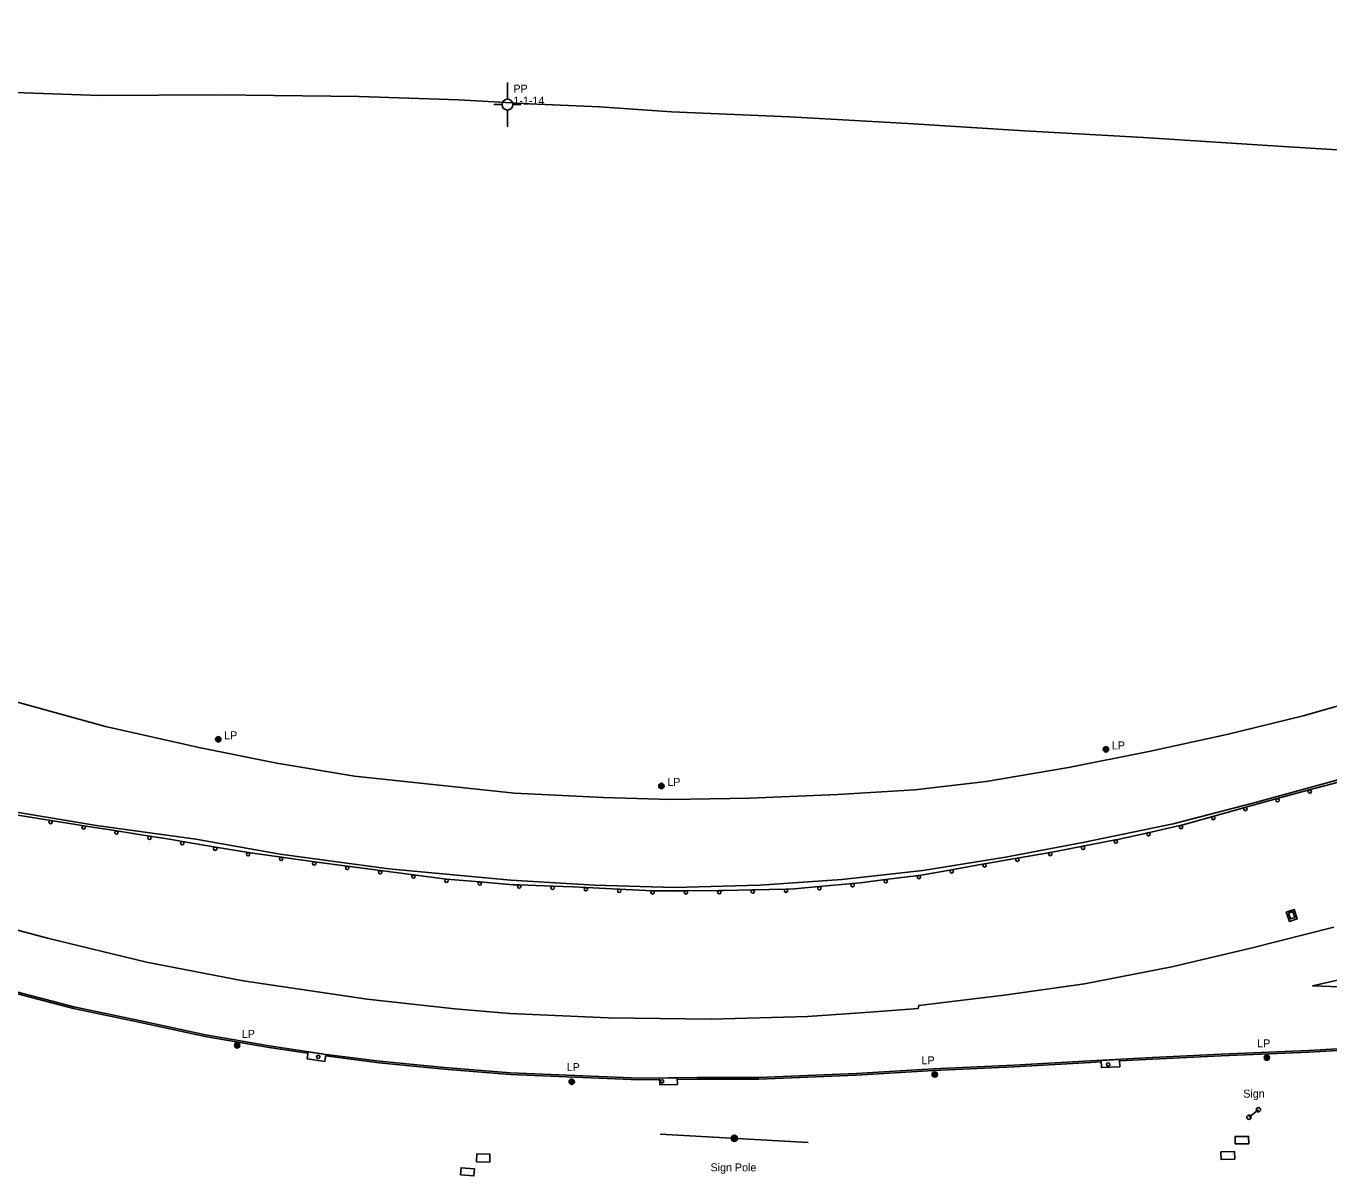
# Model space of a CAD drawing. Extents: x 2402803 to 2427059, y 6985292 to 6997652.
# Drawn here: x 2415583 to 2416364, y 6990694 to 6991383 of the extents above; entities that cross this region are included whole.
import ezdxf

# ---------------------------------------------------------------- set-up
doc = ezdxf.new("R2010")
doc.units = 0
for name, color, linetype in [('p_control ground ctrl', 7, 'Continuous'), ('p_road - paved curb', 7, 'Continuous'), ('p_road bridge end', 7, 'Continuous'), ('p_road guard rails', 7, 'Continuous'), ('p_structure general', 7, 'Continuous'), ('p_structure sign', 7, 'Continuous'), ('p_structure slab', 7, 'Continuous'), ('p_utility manhole', 7, 'Continuous')]:
    doc.layers.add(name, color=color, linetype=linetype)

msp = doc.modelspace()

# ---------------------------------------------------------------- linework, layer by layer
at = {"layer": 'p_control ground ctrl'}
for p, q in [((2415871.4, 6991339.5), (2415871.42, 6991349.5)), ((2415868.16, 6991336.26), (2415863.16, 6991336.27)), ((2415871.4, 6991336.26), (2415871.4, 6991336.3)), ((2415874.64, 6991336.26), (2415879.64, 6991336.25)), ((2415871.4, 6991333.02), (2415871.38, 6991323.02))]:
    msp.add_line(p, q, dxfattribs=at)
msp.add_circle((2415871.4, 6991336.26), 3.24, dxfattribs=at)
at = {"layer": 'p_road - paved curb'}
for points in [[(2414672.22, 6991466.82), (2414705.77, 6991459.05), (2414767.28, 6991445.52), (2414854.65, 6991427.07), (2414946.89, 6991408.27), (2415034.55, 6991395.21), (2415132.47, 6991380.41), (2415221.13, 6991369.34), (2415307.89, 6991359.02), (2415382.7, 6991353.57), (2415461.83, 6991349.02), (2415541.78, 6991344.8), (2415626.95, 6991341.77), (2415697.59, 6991342.2), (2415782.51, 6991341.12), (2415841.95, 6991339.2), (2415884.63, 6991336.77)], [(2416808.88, 6991254.94), (2416753.42, 6991270.62), (2416686.37, 6991284.53), (2416633.35, 6991291.4), (2416574.91, 6991296.05), (2416522.37, 6991300.14), (2416456.92, 6991304.86), (2416404.72, 6991306.84), (2416336.67, 6991311.2), (2416252.88, 6991316.44), (2416181.47, 6991320.6), (2416111.55, 6991324.83), (2416040.64, 6991328.97), (2415969.73, 6991331.89), (2415926.67, 6991335), (2415884.63, 6991336.77)], [(2414672.02, 6991296.26), (2414716.67, 6991279.88), (2414780.13, 6991257.41), (2414833.28, 6991238.49), (2414884.29, 6991220.66), (2414952.34, 6991196.75), (2415017.62, 6991173.28), (2415090.72, 6991147.75), (2415160.18, 6991123.2), (2415225.61, 6991099.9), (2415294.14, 6991074.98), (2415380.02, 6991045.06), (2415460.69, 6991016.27), (2415530.93, 6990992.37), (2415569.66, 6990980.14), (2415630.27, 6990963.3), (2415687.27, 6990950.53), (2415733, 6990941.37), (2415779.68, 6990933.54), (2415875.66, 6990923.32)], [(2415875.66, 6990923.32), (2415928.73, 6990920.7), (2415969.16, 6990919.62), (2416016.83, 6990920.33), (2416069.54, 6990922.61), (2416115.65, 6990925.28), (2416158.58, 6990930.41), (2416207.93, 6990938.7), (2416256.12, 6990948.4), (2416302.78, 6990958.49), (2416348.51, 6990969.67), (2416389.38, 6990981.25), (2416439.33, 6990997.5), (2416480.87, 6991012.51), (2416521.73, 6991028.71), (2416566.9, 6991047.96), (2416602.31, 6991065.09), (2416636.55, 6991082.59), (2416681.23, 6991104.62), (2416712.65, 6991121.98), (2416744.8, 6991140.8), (2416770.84, 6991156.8), (2416782.16, 6991164.94)], [(2415873.34, 6990871.28), (2415923.68, 6990868.17), (2415971.55, 6990866.78), (2416022.74, 6990868.27), (2416071.85, 6990871.58), (2416120.56, 6990876.97), (2416170.06, 6990884.9), (2416216.55, 6990893.71), (2416270.67, 6990905.08), (2416318.35, 6990917.33), (2416362.11, 6990929.42), (2416409.51, 6990942.48), (2416453.03, 6990956.8), (2416490.23, 6990970.03), (2416531.72, 6990985.67), (2416585.65, 6991007.23), (2416627.51, 6991025.37), (2416669.63, 6991046.57), (2416720.65, 6991076.86), (2416764.48, 6991105.51), (2416792.5, 6991124.59), (2416818.52, 6991143.17)], [(2416972.11, 6991089.61), (2416965.73, 6991085.93), (2416920.3, 6991059.33), (2416886.68, 6991040.71), (2416842.41, 6991015.3), (2416793.09, 6990988.36), (2416741.57, 6990959.56), (2416694.55, 6990935.06), (2416646.46, 6990912.42), (2416599.69, 6990890.17), (2416554.95, 6990872.61), (2416518.28, 6990858.66), (2416481.74, 6990845.74), (2416439.98, 6990831.55), (2416392.08, 6990816.49), (2416354.22, 6990807.8), (2416376.27, 6990806.97)], [(2415873.34, 6990871.28), (2415800.29, 6990878.09), (2415735.12, 6990886.74), (2415684.6, 6990895.69), (2415625.05, 6990903.95), (2415568.55, 6990913.39), (2415506.91, 6990922.5), (2415453.2, 6990931.23), (2415398.04, 6990938.71), (2415358.68, 6990945.09), (2415317, 6990951.83), (2415276.67, 6990957.24), (2415244.28, 6990961.72), (2415198.14, 6990969.12), (2415199.1, 6990978.71)], [(2415195.29, 6990959.44), (2415253.03, 6990941.23), (2415336.14, 6990914.99), (2415399.61, 6990894.91), (2415469.59, 6990873.4), (2415538, 6990851.84), (2415595.5, 6990836.49), (2415654.92, 6990821.95), (2415712.9, 6990810.86), (2415787.22, 6990799.88), (2415839.77, 6990794), (2415872.87, 6990791.27)], [(2415872.87, 6990791.27), (2415931.82, 6990788.69), (2415993.47, 6990787.83), (2416051.3, 6990789.49), (2416091.43, 6990792.24), (2416117.76, 6990794.17), (2416118.08, 6990796.1), (2416169.35, 6990802.28), (2416217.5, 6990809.07), (2416269.73, 6990819.32), (2416317.17, 6990830.44), (2416366.96, 6990842.94)], [(2415873.27, 6990755.68), (2415833.6, 6990758.8), (2415794.66, 6990762.7), (2415762.72, 6990766.76), (2415728.6, 6990771.9), (2415690.23, 6990778.43), (2415651.5, 6990786.82), (2415611.46, 6990795.21), (2415586.21, 6990801.78), (2415548.63, 6990811.59), (2415500.73, 6990825.73), (2415480.61, 6990830.12), (2415459.42, 6990830.67), (2415441.14, 6990826.56), (2415422.14, 6990818.83), (2415404.67, 6990806.84), (2415390.28, 6990791.83), (2415377.98, 6990771.19), (2415372.66, 6990754.74), (2415371.36, 6990747.62)], [(2415751.51, 6990767.44), (2415728.44, 6990770.91), (2415690.04, 6990777.45), (2415651.29, 6990785.84), (2415611.23, 6990794.24), (2415585.96, 6990800.81), (2415566.04, 6990806.01)], [(2416541.4, 6990778.18), (2416512.38, 6990776.61), (2416460.35, 6990774.06), (2416406.2, 6990771.23), (2416352.07, 6990768.13), (2416299.5, 6990765.92), (2416258.22, 6990763.81), (2416238.49, 6990762.81)], [(2415873.19, 6990754.68), (2415833.51, 6990757.8), (2415794.55, 6990761.71), (2415762.58, 6990765.77), (2415762.47, 6990765.79)], [(2416406.15, 6990772.23), (2416352.02, 6990769.13), (2416299.45, 6990766.92), (2416258.17, 6990764.81), (2416221.04, 6990762.93), (2416175, 6990760.31), (2416126.75, 6990758.1), (2416080.44, 6990755.37), (2416022.11, 6990752.94), (2415984.9, 6990752.86), (2415950.39, 6990752.56), (2415907.01, 6990754.2), (2415873.27, 6990755.68)], [(2416227.24, 6990762.24), (2416221.09, 6990761.93), (2416175.05, 6990759.31), (2416126.8, 6990757.1), (2416080.49, 6990754.37), (2416022.13, 6990751.94), (2415984.91, 6990751.86), (2415973.35, 6990751.76)], [(2415962.41, 6990751.66), (2415950.38, 6990751.56), (2415906.97, 6990753.2), (2415873.23, 6990754.68)]]:
    msp.add_lwpolyline(points, dxfattribs=at)
at = {"layer": 'p_road bridge end'}
for points in [[(2415762.52, 6990766.69), (2415751.84, 6990768.3), (2415751.22, 6990764.15), (2415761.9, 6990762.54)], [(2416238.41, 6990763.71), (2416227.38, 6990763.16), (2416227.6, 6990758.81), (2416238.63, 6990759.36)], [(2415973.26, 6990752.66), (2415962.67, 6990752.56), (2415962.71, 6990748.51), (2415973.3, 6990748.61)]]:
    msp.add_lwpolyline(points, close=True, dxfattribs=at)
at = {"layer": 'p_road guard rails'}
for p, q in [((2416352.24, 6990925.32), (2416332.93, 6990920.09)), ((2416313.64, 6990914.82), (2416294.38, 6990909.43)), ((2415597.58, 6990907), (2415577.85, 6990910.22)), ((2416294.38, 6990909.43), (2416275.12, 6990904.03)), ((2415637.07, 6990900.69), (2415617.32, 6990903.8)), ((2415656.82, 6990897.57), (2415637.07, 6990900.69)), ((2415696.29, 6990891.07), (2415676.56, 6990894.38)), ((2415716.01, 6990887.75), (2415696.29, 6990891.07)), ((2416236.07, 6990895.35), (2416216.43, 6990891.58)), ((2415755.62, 6990882.27), (2415735.81, 6990884.97)), ((2416196.78, 6990887.88), (2416177.08, 6990884.44)), ((2415795.27, 6990876.98), (2415775.44, 6990879.57)), ((2415815.1, 6990874.38), (2415795.27, 6990876.98)), ((2416118, 6990874.02), (2416098.15, 6990871.54)), ((2416157.38, 6990880.99), (2416137.69, 6990877.47)), ((2415854.86, 6990870.16), (2415834.94, 6990871.87)), ((2415874.79, 6990868.45), (2415854.86, 6990870.16)), ((2415878.55, 6990868.32), (2415874.79, 6990868.45)), ((2415898.53, 6990867.61), (2415878.55, 6990868.32)), ((2415938.48, 6990865.81), (2415918.51, 6990866.79)), ((2416078.29, 6990869.21), (2416058.38, 6990867.35)), ((2415958.46, 6990864.83), (2415938.48, 6990865.81)), ((2415998.46, 6990864.91), (2415978.46, 6990864.86)), ((2416038.44, 6990865.83), (2416018.45, 6990865.35))]:
    msp.add_line(p, q, dxfattribs=at)
for points in [[(2416371.55, 6990930.5), (2416366.05, 6990929.06), (2416352.24, 6990925.32)], [(2416332.93, 6990920.09), (2416317.81, 6990915.99), (2416313.64, 6990914.82)], [(2415617.32, 6990903.8), (2415613.83, 6990904.35), (2415597.58, 6990907)], [(2415676.56, 6990894.38), (2415668.65, 6990895.71), (2415656.82, 6990897.57)], [(2416255.6, 6990899.67), (2416236.52, 6990895.44), (2416236.07, 6990895.35)], [(2416275.12, 6990904.03), (2416274.69, 6990903.91), (2416255.6, 6990899.67)], [(2416216.43, 6990891.58), (2416201.15, 6990888.64), (2416196.78, 6990887.88)], [(2415735.81, 6990884.97), (2415718.7, 6990887.3), (2415716.01, 6990887.75)], [(2415775.44, 6990879.57), (2415775.18, 6990879.6), (2415755.62, 6990882.27)], [(2416177.08, 6990884.44), (2416158.65, 6990881.22), (2416157.38, 6990880.99)], [(2415834.94, 6990871.87), (2415833.2, 6990872.02), (2415815.1, 6990874.38)], [(2416137.69, 6990877.47), (2416119.45, 6990874.2), (2416118, 6990874.02)], [(2415918.51, 6990866.79), (2415910.86, 6990867.17), (2415898.53, 6990867.61)], [(2416058.38, 6990867.35), (2416043.34, 6990865.95), (2416038.44, 6990865.83)], [(2416098.15, 6990871.54), (2416082.94, 6990869.64), (2416078.29, 6990869.21)], [(2415978.46, 6990864.86), (2415959.1, 6990864.8), (2415958.46, 6990864.83)], [(2416018.45, 6990865.35), (2416000.9, 6990864.92), (2415998.46, 6990864.91)]]:
    msp.add_lwpolyline(points, dxfattribs=at)
for centre in [(2416352.5, 6990924.35), (2416313.91, 6990913.86), (2416333.19, 6990919.12), (2415597.42, 6990906.01), (2416294.65, 6990908.46), (2415617.17, 6990902.81), (2415636.92, 6990899.7), (2415656.67, 6990896.59), (2416255.82, 6990898.7), (2416275.39, 6990903.07), (2415676.4, 6990893.39), (2415696.12, 6990890.08), (2416216.62, 6990890.6), (2416236.26, 6990894.37), (2415715.84, 6990886.77), (2415735.67, 6990883.98), (2415755.49, 6990881.28), (2416177.25, 6990883.45), (2416196.95, 6990886.89), (2415775.31, 6990878.57), (2415795.14, 6990875.98), (2415814.97, 6990873.39), (2416118.12, 6990873.03), (2416137.87, 6990876.48), (2416157.56, 6990880.01), (2415834.85, 6990870.87), (2415854.78, 6990869.16), (2415878.51, 6990867.32), (2415898.49, 6990866.61), (2415918.46, 6990865.8), (2416058.47, 6990866.36), (2416078.38, 6990868.21), (2416098.28, 6990870.55), (2415938.43, 6990864.81), (2415958.41, 6990863.83), (2415978.46, 6990863.86), (2415998.46, 6990863.91), (2416018.47, 6990864.35), (2416038.47, 6990864.83)]:
    msp.add_circle(centre, 1, dxfattribs=at)
at = {"layer": 'p_structure general'}
for centre in [(2415757.97, 6990765.24), (2416231.64, 6990760.75), (2415964.1, 6990750.56)]:
    msp.add_circle(centre, 1, dxfattribs=at)
at = {"layer": 'p_structure sign'}
for p, q in [((2416321.76, 6990733.55), (2416316.02, 6990729.04)), ((2416051.83, 6990713.9), (2415962.99, 6990718.94))]:
    msp.add_line(p, q, dxfattribs=at)
for centre, radius in [((2416321.76, 6990733.54), 1.3), ((2416316.02, 6990729.03), 1.3), ((2416007.41, 6990716.42), 1.9), ((2416007.41, 6990716.42), 1.44), ((2416007.41, 6990716.42), 0.973), ((2416007.41, 6990716.42), 0.539), ((2416007.41, 6990716.42), 0.192)]:
    msp.add_circle(centre, radius, dxfattribs=at)
at = {"layer": 'p_structure slab'}
for points in [[(2416338.44, 6990851.92), (2416343.22, 6990853.54), (2416345.07, 6990848.06), (2416340.29, 6990846.44)], [(2416307.8, 6990717.43), (2416315.9, 6990717.53), (2416315.96, 6990713.12), (2416307.86, 6990713.02)], [(2415860.83, 6990702.14), (2415852.85, 6990702.3), (2415852.94, 6990707.02), (2415860.92, 6990706.86)], [(2416299.2, 6990708.22), (2416307.4, 6990708.53), (2416307.58, 6990703.92), (2416299.38, 6990703.61)], [(2415843.21, 6990694.48), (2415851.27, 6990693.85), (2415851.61, 6990698.13), (2415843.55, 6990698.76)]]:
    msp.add_lwpolyline(points, close=True, dxfattribs=at)
at = {"layer": 'p_utility manhole'}
msp.add_lwpolyline([(2416339.81, 6990851.49), (2416342.45, 6990852.36), (2416343.6, 6990848.84), (2416340.96, 6990847.97)], close=True, dxfattribs=at)
for centre, radius in [((2415697.97, 6990955.68), 1.6), ((2415697.97, 6990955.68), 1.3), ((2415697.97, 6990955.68), 1), ((2415697.97, 6990955.68), 0.539), ((2415697.97, 6990955.68), 0.192), ((2416230.32, 6990949.61), 1.6), ((2416230.32, 6990949.61), 1.3), ((2416230.32, 6990949.61), 1), ((2416230.32, 6990949.61), 0.539), ((2416230.32, 6990949.61), 0.192), ((2415963.69, 6990927.71), 1.6), ((2415963.69, 6990927.71), 1.3), ((2415963.69, 6990927.71), 1), ((2415963.69, 6990927.71), 0.539), ((2415963.69, 6990927.71), 0.192), ((2415709.33, 6990772.12), 1.6), ((2415709.33, 6990772.12), 1.3), ((2415709.33, 6990772.12), 1), ((2415709.33, 6990772.12), 0.539), ((2415709.33, 6990772.12), 0.192), ((2416326.78, 6990764.82), 1.6), ((2416326.78, 6990764.82), 1.3), ((2416326.78, 6990764.82), 1), ((2416326.78, 6990764.82), 0.539), ((2416326.78, 6990764.82), 0.192), ((2415909.92, 6990750.36), 1.6), ((2415909.92, 6990750.36), 1.3), ((2415909.92, 6990750.36), 1), ((2415909.92, 6990750.36), 0.539), ((2415909.92, 6990750.36), 0.192), ((2416127.67, 6990754.7), 1.6), ((2416127.67, 6990754.7), 1.3), ((2416127.67, 6990754.7), 1), ((2416127.67, 6990754.7), 0.539), ((2416127.67, 6990754.7), 0.192)]:
    msp.add_circle(centre, radius, dxfattribs=at)

# ---------------------------------------------------------------- texts
at = {"layer": 'p_control ground ctrl'}
for s, p in [('  PP', (2415871.42, 6991343.43)), ('  1-1-14', (2415871.42, 6991336.23))]:
    msp.add_text(s, height=4.8, dxfattribs=at).set_placement(p)
at = {"layer": 'p_structure sign'}
for s, p in [('Sign', (2416312.67, 6990740.81)), ('Sign Pole', (2415993.19, 6990696.58))]:
    msp.add_text(s, height=4.8, dxfattribs=at).set_placement(p)
at = {"layer": 'p_utility manhole'}
for p in [(2415697.97, 6990955.68), (2416230.32, 6990949.61), (2415963.69, 6990927.71), (2415708.51, 6990776.64), (2416317.47, 6990770.95), (2416116.16, 6990760.78), (2415903.36, 6990756.71)]:
    msp.add_text('  LP', height=4.8, dxfattribs=at).set_placement(p)

doc.saveas('drawing.dxf')
